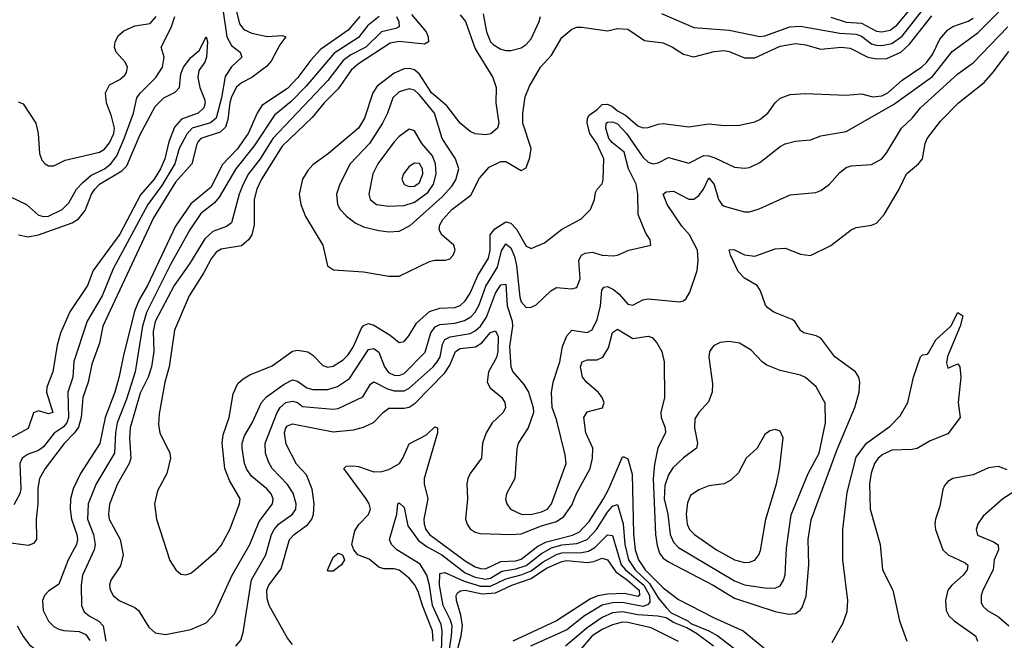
# Model space of a CAD drawing. Header units: inches. Extents: x 884549 to 1028252, y 526810 to 653624.
# Tile 749 of 1056: x 1001636 to 1005513, y 594933 to 597378. Entities that reach past the tile are written whole.
import ezdxf

# ---------------------------------------------------------------- set-up
doc = ezdxf.new("R2010")
doc.units = ezdxf.units.IN
doc.header["$MEASUREMENT"] = 0
doc.layers.add('B0509', color=7, linetype='Continuous')

msp = doc.modelspace()

# ---------------------------------------------------------------- linework, layer by layer
at = {"layer": 'B0509', "color": 5}
for points, elevation in [([(1002490, 597410.1), (1002501, 597361), (1002518.8, 597338.8), (1002550, 597324.4), (1002610, 597311.8), (1002670, 597315.6), (1002684.2, 597310), (1002661, 597279), (1002626.1, 597213.9), (1002607.3, 597192.7), (1002550, 597150.3), (1002510, 597129.1), (1002490, 597111.4), (1002470, 597073.9), (1002463, 597050), (1002456.1, 596983.9), (1002446.1, 596953.9), (1002425.4, 596934.6), (1002350, 596910.2), (1002340.7, 596899.3), (1002333.1, 596886.9), (1002313.6, 596810), (1002250, 596737.3), (1002163, 596597), (1001963.2, 596170), (1001950, 596103.8), (1001919.8, 596020.2), (1001905.5, 595950), (1001885.1, 595890), (1001878, 595810), (1001867.2, 595772.8), (1001851.1, 595748.9), (1001811.3, 595708.7), (1001736.2, 595610), (1001714.5, 595570), (1001707.7, 595532.3), (1001707.9, 595470), (1001700.5, 595410), (1001702, 595330), (1001690, 595314.5), (1001670, 595307.1), (1001581.9, 595318.1)], 2080), ([(1002437.3, 597410), (1002452.1, 597310), (1002470, 597275.8), (1002504.6, 597250), (1002510.2, 597230), (1002470, 597191.5), (1002445.8, 597154.2), (1002430.6, 597070), (1002410.1, 596990), (1002388, 596972), (1002315.9, 596950), (1002293.8, 596926.2), (1002264.4, 596870), (1002247.4, 596810), (1002195.6, 596724.4), (1002140.5, 596650), (1002003.8, 596396.2), (1001961.4, 596290), (1001901.8, 596190), (1001848.9, 596031.1), (1001845, 595970), (1001826.1, 595910), (1001828.7, 595810), (1001822.1, 595790), (1001807, 595773), (1001771.5, 595748.5), (1001730, 595695), (1001710, 595680.8), (1001670, 595666.7), (1001645.7, 595650), (1001637.2, 595630), (1001640.3, 595530), (1001637.1, 595510), (1001612.9, 595467.1)], 2060), ([(1003119.5, 597390), (1003128.4, 597370), (1003130.7, 597350), (1003117.4, 597342.6), (1003061.2, 597330), (1002998.6, 597270), (1002940.5, 597239.5), (1002910, 597216.8), (1002850, 597138), (1002633.1, 596910), (1002582.6, 596830), (1002537.6, 596770), (1002515.9, 596730), (1002500.3, 596690), (1002470, 596577.7), (1002450, 596563), (1002396.9, 596543.1), (1002365.1, 596514.9), (1002304.4, 596415.6), (1002244, 596330), (1002170, 596189), (1002161.8, 596150), (1002164.1, 596070), (1002154.5, 596010), (1002142.4, 595970), (1002110, 595906.2), (1002071.2, 595770), (1002068.5, 595730), (1002074, 595650), (1002067.4, 595630), (1002021.9, 595550), (1001990, 595469.4), (1001985.4, 595430), (1001989, 595410), (1002031.6, 595330), (1002043.2, 595270), (1002033.7, 595226.4), (1001995.5, 595170), (1001990.2, 595150), (1001992.1, 595132.1), (1002003.6, 595110), (1002027.6, 595090), (1002090, 595062.3), (1002104.2, 595050), (1002144.4, 594984.4), (1002170, 594962.4), (1002210, 594955.9), (1002310, 594975.1), (1002370, 595002.3), (1002402.8, 595037.2), (1002472.7, 595190), (1002542.8, 595310), (1002578.5, 595401.5), (1002631.1, 595470), (1002634.5, 595490), (1002625.9, 595510), (1002609.3, 595530), (1002550, 595578.5), (1002530, 595606.2), (1002521.5, 595630), (1002511.6, 595690), (1002512, 595710), (1002521.2, 595738.8), (1002551.8, 595790), (1002587.6, 595870), (1002607.3, 595892.7), (1002677.9, 595942.1), (1002710, 595958.4), (1002730, 595953.4), (1002767.1, 595927.1), (1002790, 595920.4), (1002850, 595920.4), (1002887, 595933), (1002935.1, 595964.9), (1003010, 596078.3), (1003030, 596083.1), (1003050, 596067.4), (1003072, 596010), (1003088.2, 595988.2), (1003110, 595977.1), (1003130, 595976.4), (1003150, 595984.4), (1003232.1, 596067.9), (1003255.3, 596144.7), (1003272.5, 596167.5), (1003290, 596176.9), (1003350, 596182.6), (1003387.8, 596192.2), (1003413, 596207), (1003430, 596225.3), (1003445.3, 596254.7), (1003471.4, 596328.6), (1003516.8, 596403.2), (1003533, 596467), (1003550, 596494.1), (1003570, 596479.2), (1003584.2, 596444.2), (1003592.1, 596410), (1003605, 596285), (1003610, 596266.9), (1003630, 596244.4), (1003650, 596244.9), (1003670, 596254.9), (1003727.1, 596310), (1003750, 596322.2), (1003810, 596317.6), (1003830, 596323.2), (1003843, 596357), (1003837.9, 596430), (1003847.8, 596450), (1003861.9, 596458.1), (1003890, 596462.5), (1003930, 596450.2), (1003972.5, 596447.5), (1003990, 596450.3), (1004034, 596470), (1004121.2, 596490), (1004118.7, 596510), (1004099.6, 596539.6), (1004071.4, 596610), (1004069.9, 596689.9), (1004062.9, 596730), (1004032.9, 596790), (1004016.1, 596856.1), (1003970, 596892.5), (1003955.9, 596910), (1003943.4, 596950), (1003945.5, 596970), (1003950, 596974.1), (1003970, 596975.5), (1003990, 596967.3), (1004025.2, 596930), (1004090, 596836), (1004110, 596816.6), (1004130, 596809.5), (1004150, 596814), (1004190, 596835), (1004270, 596812.7), (1004330, 596842.6), (1004350, 596841.5), (1004373.3, 596833.3), (1004450, 596797.1), (1004490, 596792.6), (1004510, 596795.8), (1004550, 596815.2), (1004630, 596877.8), (1004650, 596888.3), (1004690, 596899.7), (1004750, 596904.2), (1004790, 596920.6), (1004890, 596937.8), (1005076.3, 597043.7), (1005230, 597154.4), (1005308, 597252), (1005410, 597326.8), (1005490, 597407.8)], 2160), ([(1003178.3, 597398.3), (1003236.2, 597330), (1003244.8, 597310), (1003246.3, 597290), (1003230, 597281), (1003130, 597291.3), (1003095.1, 597284.9), (1002970, 597203.7), (1002940.8, 597179.2), (1002890, 597105.7), (1002834.7, 597050), (1002787.8, 596992.2), (1002670, 596879.9), (1002588.7, 596750), (1002570.1, 596710), (1002558.8, 596670), (1002559.6, 596570), (1002549.7, 596530.3), (1002537.6, 596510), (1002510, 596486.6), (1002430, 596474.3), (1002410, 596462.2), (1002390, 596435.8), (1002360.3, 596379.7), (1002302.9, 596290), (1002245.2, 596154.8), (1002224.4, 596010), (1002207.5, 595950), (1002185.6, 595825.6), (1002182.7, 595782.7), (1002187.8, 595750), (1002227.7, 595670), (1002230.3, 595650), (1002216, 595590), (1002178.3, 595521.7), (1002166.7, 595470), (1002174.2, 595410), (1002227.7, 595247.7), (1002250.4, 595210), (1002270, 595193.7), (1002290.5, 595190.5), (1002310, 595198), (1002330, 595212.9), (1002410, 595283), (1002430, 595306.5), (1002464.2, 595370), (1002501.3, 595470), (1002504.5, 595490), (1002462.5, 595562.5), (1002444.3, 595610), (1002433.3, 595710), (1002437.8, 595742.2), (1002460.9, 595810), (1002476.7, 595903.3), (1002495.6, 595944.4), (1002516.4, 595963.6), (1002541.8, 595978.2), (1002630, 596014.6), (1002710, 596071.3), (1002730, 596076.5), (1002770, 596068.9), (1002790, 596055.9), (1002830, 596015.1), (1002850, 596008.9), (1002870, 596013.2), (1002910, 596037.6), (1002930, 596057.9), (1002949.9, 596090), (1002980.1, 596159.9), (1002990, 596172.6), (1003010, 596180.3), (1003030, 596174.2), (1003095.3, 596135.3), (1003130, 596106.4), (1003150, 596110.2), (1003168.3, 596131.7), (1003198, 596182), (1003250, 596228.3), (1003290, 596240.8), (1003350, 596243.9), (1003370, 596252.4), (1003390.4, 596269.6), (1003410, 596300.1), (1003440.1, 596370), (1003481.7, 596438.3), (1003488.8, 596470), (1003488.6, 596530), (1003506.3, 596553.7), (1003550, 596581.6), (1003570, 596576.4), (1003592, 596552), (1003630, 596486), (1003650, 596476.6), (1003701.9, 596498.1), (1003768.7, 596551.3), (1003846.7, 596593.3), (1003883.1, 596630), (1003899.8, 596670), (1003903.6, 596696.4), (1003909.7, 596710), (1003928.8, 596731.2), (1003933.8, 596746.2), (1003935.4, 596830), (1003908.1, 596890), (1003881.4, 596930), (1003870.2, 596970), (1003871.4, 596990), (1003877.8, 597002.2), (1003910, 597023.8), (1003930, 597043.8), (1003950, 597045.3), (1003970, 597036), (1003990, 597018.7), (1004021.7, 597001.7), (1004070, 596959.8), (1004090, 596951.6), (1004110, 596952.8), (1004150, 596966.7), (1004170, 596968.9), (1004270, 596955.8), (1004350, 596967.6), (1004410, 596960.6), (1004470, 596962.3), (1004530, 596975.5), (1004550, 596985), (1004581.5, 597010), (1004610.7, 597050), (1004630, 597068.4), (1004670, 597083.3), (1004730, 597086.5), (1004890, 597080.1), (1004950, 597085.4), (1004994.4, 597074.4), (1005030, 597077.7), (1005054.2, 597090), (1005110, 597139.9), (1005187.8, 597192.2), (1005207.2, 597210), (1005230, 597241.2), (1005259, 597301), (1005290, 597337.2), (1005310, 597350.9), (1005370, 597371.7), (1005390, 597383.4)], 2180), ([(1003460.8, 597400.8), (1003473.8, 597330), (1003490, 597290.9), (1003500.3, 597280.3), (1003530, 597261.3), (1003550, 597256.4), (1003570, 597256.4), (1003610, 597267.2), (1003630, 597280.1), (1003650, 597301.8), (1003681.1, 597370), (1003686.1, 597390)], 2240), ([(1004162.7, 597402.7), (1004290, 597346.4), (1004430, 597336.3), (1004550, 597311.3), (1004570, 597314.3), (1004668.9, 597348.9), (1004710, 597352.8), (1004864.6, 597324.6), (1004930, 597320.7), (1004950, 597312.7), (1004990, 597282.8), (1005010, 597277.2), (1005030, 597276.4), (1005070, 597284.1), (1005110, 597312.6), (1005187.1, 597410)], 2240), ([(1004830, 597387.1), (1004890, 597368.5), (1004950, 597364.2), (1005010, 597332.9), (1005030, 597329.8), (1005063, 597337), (1005090, 597355.7), (1005151.2, 597430)], 2260), ([(1001599.5, 596679.5), (1001662.8, 596650), (1001710, 596608.1), (1001730, 596602.1), (1001750, 596604.2), (1001803.4, 596630), (1001830, 596656.1), (1001860.1, 596710), (1001884.3, 596735.7), (1001916.1, 596763.9), (1001970, 596790.4), (1001995.4, 596810), (1002018.3, 596841.7), (1002048, 596910), (1002084.5, 597010), (1002097, 597070), (1002111.2, 597090), (1002172.3, 597150), (1002198.7, 597190), (1002204.7, 597230), (1002192.8, 597270), (1002232.6, 597347.4), (1002246.7, 597390)], 2060), ([(1001630, 597053.8), (1001650, 597045.7), (1001700.3, 596970), (1001709, 596930), (1001714, 596850), (1001723.9, 596823.9), (1001736.3, 596810), (1001750, 596802), (1001770, 596802.3), (1001815.3, 596824.7), (1001950, 596855.4), (1001970, 596868.2), (1001990, 596893.1), (1002007.1, 596930), (1002009.1, 596950), (1001998, 596998), (1001977.5, 597050), (1001973.6, 597090), (1001990, 597120.9), (1002030, 597142.3), (1002050, 597158.9), (1002057.1, 597170), (1002060.3, 597190), (1002051, 597210), (1002016, 597250), (1002009.7, 597270), (1002012.1, 597290), (1002024.8, 597315.2), (1002046.2, 597333.9), (1002090, 597353.1), (1002150, 597363), (1002173, 597390)], 2080), ([(1002975.7, 597390), (1002930, 597336.6), (1002820.1, 597259.9), (1002781.9, 597218.1), (1002731, 597150), (1002690, 597107), (1002590, 597039.4), (1002570.8, 597010), (1002535.9, 596930), (1002491.8, 596868.2), (1002433.8, 596806.2), (1002390, 596718.6), (1002310, 596651.9), (1002250, 596563.9), (1002140, 596330), (1002106.3, 596273.7), (1002088.1, 596230), (1002043, 596050), (1002028.2, 595971.8), (1002011.2, 595910), (1001972.9, 595810), (1001952.3, 595707.7), (1001875.1, 595590), (1001846.4, 595530), (1001836.6, 595490), (1001835, 595450), (1001839.7, 595410), (1001860.7, 595350), (1001863.8, 595330), (1001860.4, 595310), (1001827.5, 595250), (1001790, 595154.6), (1001750, 595126.5), (1001734.5, 595110), (1001726.3, 595090), (1001728.4, 595050), (1001750, 595007.8), (1001770, 594987.1), (1001790, 594976.5), (1001810, 594971), (1001870, 594967.4), (1001896.5, 594956.5), (1001912, 594932)], 2120), ([(1003051, 597390), (1003006.1, 597353.9), (1002970, 597307.4), (1002874.2, 597245.8), (1002764.3, 597115.7), (1002704.8, 597055.2), (1002639, 597001), (1002559.1, 596880.9), (1002487.2, 596790), (1002421.6, 596678.4), (1002403.4, 596656.6), (1002350, 596613.9), (1002306.5, 596550), (1002230, 596413.7), (1002135.1, 596224.9), (1002120, 596170), (1002090.4, 595990), (1002056.5, 595883.5), (1002020.4, 595790), (1002013.7, 595750), (1002009.4, 595670), (1001937.2, 595550), (1001906.3, 595470), (1001903.5, 595410), (1001926.9, 595350), (1001933.5, 595310), (1001928.8, 595290), (1001883.7, 595190), (1001878.7, 595150), (1001879.9, 595070), (1001890, 595045.4), (1001909.2, 595029.2), (1001948.2, 595008.2), (1001964.8, 594990), (1001975.9, 594930)], 2140), ([(1003370, 597397.1), (1003390.8, 597370.8), (1003430, 597262.3), (1003499.5, 597150), (1003512.6, 597110), (1003510.2, 597050), (1003523.2, 596970), (1003516.9, 596950), (1003491.6, 596928.4), (1003470, 596923.5), (1003430, 596928.7), (1003410, 596937.6), (1003370, 596969.8), (1003317.9, 597037.9), (1003257.7, 597090), (1003210, 597162.9), (1003190, 597180.8), (1003170, 597185.9), (1003150, 597184), (1003110, 597167.6), (1003044.1, 597115.9), (1003026.1, 597090), (1002994.3, 596990), (1002970.5, 596950), (1002852.3, 596850), (1002790, 596806.5), (1002770, 596784.1), (1002750, 596749.7), (1002736.4, 596690), (1002743.3, 596650), (1002762.1, 596602.1), (1002830.3, 596490), (1002848.4, 596408.4), (1002872.3, 596392.3), (1002990, 596384.3), (1003090, 596366.8), (1003130, 596368), (1003250, 596424.6), (1003270.1, 596430.2), (1003312.3, 596430), (1003330, 596435.9), (1003342.9, 596450), (1003351, 596470), (1003345.6, 596490), (1003298.4, 596530), (1003287.9, 596550), (1003289.9, 596570), (1003301.9, 596590), (1003337.9, 596630), (1003412.9, 596687.1), (1003446, 596754), (1003483.9, 596796.1), (1003530, 596819), (1003550, 596818.9), (1003610, 596784.2), (1003630, 596794.7), (1003645.2, 596834.8), (1003649.5, 596870), (1003617.6, 596970), (1003616.7, 597010), (1003626.2, 597073.8), (1003643.9, 597116.1), (1003686.2, 597190), (1003730, 597238), (1003770, 597307.1), (1003810, 597340.8), (1003830, 597347.9), (1003850, 597348), (1003950, 597334.4), (1003990, 597342.8), (1004030, 597339.7), (1004095.8, 597295.8), (1004170, 597286.2), (1004206, 597270), (1004250, 597241.3), (1004290, 597231.9), (1004370, 597252.7), (1004410, 597255.9), (1004430, 597252.3), (1004490, 597227.5), (1004530, 597226.8), (1004630, 597272.9), (1004690, 597283.4), (1004730, 597279.2), (1004790, 597261.5), (1004870, 597269.1), (1004906.1, 597266.1), (1004975.6, 597230), (1005010, 597223.3), (1005050, 597224.7), (1005105.2, 597250), (1005139.2, 597280.8), (1005226.7, 597393.3)], 2220), ([(1002487.2, 594910), (1002506.7, 594933.3), (1002516, 594964), (1002548.5, 595171.5), (1002604.8, 595270), (1002627.9, 595350), (1002638.3, 595370), (1002654.6, 595390), (1002710.7, 595429.3), (1002723, 595450), (1002725, 595470), (1002712.9, 595512.9), (1002690, 595546.8), (1002630.4, 595610), (1002615.6, 595635.6), (1002604.5, 595670), (1002602.9, 595710), (1002649.3, 595830.7), (1002661.5, 595850), (1002684.5, 595870), (1002710, 595875.5), (1002730, 595869.2), (1002750, 595853.8), (1002870, 595843.3), (1002890, 595845.8), (1002987.3, 595892.7), (1003017.7, 595942.3), (1003030, 595951.5), (1003083.9, 595923.9), (1003110, 595915.6), (1003150, 595916), (1003170, 595926.4), (1003264, 596010), (1003280.4, 596030), (1003291.3, 596050), (1003300.7, 596099.3), (1003310, 596118.3), (1003331, 596129), (1003410, 596141.1), (1003430, 596151.6), (1003450, 596170.1), (1003473.8, 596206.2), (1003510, 596300.1), (1003530, 596333.2), (1003550, 596336.5), (1003555.8, 596250), (1003574.6, 596190), (1003576.3, 596170), (1003565.2, 596090), (1003570.1, 596010.1), (1003577.7, 595990), (1003620.8, 595940.8), (1003639.2, 595910), (1003657.6, 595850), (1003658.7, 595830), (1003638.3, 595770), (1003598.5, 595710), (1003593, 595687), (1003585, 595570), (1003552.3, 595510), (1003549.3, 595489.3), (1003554, 595470), (1003568.9, 595450), (1003610, 595430.2), (1003648.6, 595428.6), (1003690, 595438.5), (1003714.1, 595450), (1003729.9, 595470.1), (1003787.5, 595630), (1003783.8, 595663.8), (1003750, 595802.7), (1003732, 595850), (1003729.6, 595909.7), (1003736.5, 595950), (1003763.4, 596030), (1003772.7, 596090), (1003790, 596132.9), (1003810, 596154.2), (1003870, 596145.1), (1003890, 596155.9), (1003910, 596196.5), (1003923.4, 596250), (1003928.2, 596311.8), (1003936.5, 596323.5), (1003950, 596326.2), (1003974.3, 596314.3), (1003996.4, 596296.4), (1004030, 596256.5), (1004050, 596252.8), (1004090, 596273.9), (1004110, 596278), (1004233.6, 596266.4), (1004250, 596270.4), (1004260.7, 596279.3), (1004275, 596305), (1004303.7, 596390), (1004307.6, 596430), (1004305, 596470), (1004273.7, 596530), (1004243.7, 596563.7), (1004185.4, 596650), (1004169.9, 596690), (1004180.9, 596699.1), (1004210, 596702.8), (1004270, 596670.9), (1004290, 596670.9), (1004310, 596685.7), (1004328.7, 596710), (1004350, 596754.4), (1004370, 596728.8), (1004387.2, 596670), (1004400.6, 596650), (1004410, 596642.8), (1004490, 596620.2), (1004510, 596621.1), (1004547.8, 596632.2), (1004670, 596687.7), (1004770, 596697.2), (1004790, 596705.2), (1004824.2, 596730), (1004864.8, 596775.2), (1004890, 596795), (1004910, 596802.3), (1004990, 596807.5), (1005030, 596830.2), (1005050, 596854), (1005107.8, 596950), (1005150, 596989.4), (1005182.2, 597030), (1005330, 597163.8), (1005390, 597208), (1005526.5, 597350)], 2140), ([(1001631.6, 596530), (1001670, 596522), (1001709.7, 596529.7), (1001842.6, 596577.4), (1001867.2, 596592.8), (1001893.7, 596626.3), (1001918.3, 596690), (1001931.6, 596710), (1001950.7, 596730), (1002037.8, 596782.2), (1002058.1, 596801.9), (1002110, 596926), (1002170, 597035.8), (1002204.1, 597070), (1002247.8, 597092.2), (1002266, 597110), (1002270, 597164), (1002280.5, 597190), (1002310, 597228.9), (1002343.1, 597256.9), (1002370, 597310.3), (1002375.3, 597290), (1002371.7, 597230), (1002365.3, 597210), (1002342, 597178), (1002337.6, 597150), (1002345.4, 597110), (1002364, 597064), (1002366.1, 597050), (1002360.6, 597030), (1002338.7, 597010), (1002273.8, 596986.2), (1002245.8, 596954.2), (1002222.9, 596897.1), (1002207.2, 596830), (1002190, 596789.9), (1002165.3, 596750), (1002111.6, 596688.4), (1002030, 596532.9), (1001925.3, 596390), (1001903, 596330), (1001833.3, 596226.7), (1001797.2, 596142.8), (1001784, 596096), (1001767.3, 595990), (1001742.9, 595930), (1001741.6, 595910), (1001766.5, 595830), (1001750, 595825.3), (1001710, 595837.3), (1001690.9, 595829.1), (1001670, 595767), (1001590, 595724.6)], 2040), ([(1002710, 594916.9), (1002690, 594941.3), (1002618.2, 595070), (1002610, 595098), (1002609.2, 595130), (1002616.6, 595150), (1002666, 595214), (1002698.5, 595330), (1002716.4, 595350), (1002770, 595388.9), (1002785.8, 595410), (1002793.2, 595430), (1002796, 595470), (1002787.8, 595527.8), (1002765.1, 595585.1), (1002726.4, 595626.4), (1002685.4, 595705.4), (1002678.4, 595750), (1002684.4, 595770), (1002690, 595778), (1002710, 595786.1), (1002870, 595754.8), (1002950, 595762), (1002990, 595773.1), (1003029.1, 595790.9), (1003068, 595832), (1003090, 595846.9), (1003150, 595847.2), (1003170, 595851.8), (1003192.7, 595867.3), (1003310, 595986.1), (1003330, 596016.6), (1003351.9, 596070), (1003370, 596083), (1003431.2, 596088.8), (1003455.1, 596104.9), (1003490, 596145.1), (1003510, 596151.6), (1003519.5, 596130), (1003519, 596070), (1003513.3, 596046.7), (1003482.4, 595990), (1003476.2, 595950), (1003488.1, 595928.1), (1003534.5, 595890), (1003546, 595870), (1003548.4, 595850), (1003539.8, 595830), (1003496.6, 595790), (1003472.6, 595750), (1003458.5, 595710), (1003454.8, 595650), (1003409.4, 595590), (1003400.1, 595570), (1003396.8, 595550), (1003399.8, 595490), (1003391.6, 595410), (1003397.7, 595390), (1003410, 595372.2), (1003430, 595358.9), (1003450, 595353.3), (1003569.2, 595349.2), (1003610, 595352.2), (1003690, 595384), (1003750, 595401.6), (1003779.1, 595420.9), (1003810, 595465), (1003829, 595511), (1003881.9, 595610), (1003891.7, 595650), (1003892.1, 595690), (1003864.5, 595750), (1003857.1, 595810), (1003870, 595832.9), (1003931.3, 595848.7), (1003937.1, 595870), (1003929.9, 595890), (1003914, 595910), (1003869, 595949), (1003851.9, 595970), (1003844.6, 596010), (1003850.4, 596029.6), (1003870, 596037.3), (1003910, 596037.8), (1003932.1, 596047.9), (1003954.9, 596085.1), (1003970, 596144.9), (1003990, 596159.2), (1004050, 596121.4), (1004110, 596131.4), (1004125.9, 596125.9), (1004144.9, 596104.9), (1004164.6, 596070), (1004172.9, 596030), (1004175, 595890), (1004160.3, 595830), (1004161.5, 595810), (1004177, 595770), (1004179.2, 595750), (1004149.1, 595690.9), (1004134.9, 595625.1), (1004130.3, 595569.7), (1004139.7, 595350), (1004146, 595306), (1004155.8, 595275.8), (1004170, 595256.8), (1004190, 595242.5), (1004366.1, 595150), (1004450, 595099.3), (1004610, 595046.4), (1004664, 595036), (1004690, 595038.7), (1004708.9, 595051.1), (1004717.3, 595062.7), (1004733.1, 595106.9), (1004742.5, 595230), (1004740.9, 595330), (1004752.9, 595407.1), (1004854.8, 595685.2), (1004924.5, 595850), (1004940.7, 595910), (1004943.8, 595950), (1004939.6, 595970), (1004926.4, 595990), (1004846, 596050), (1004790, 596122.8), (1004771.8, 596131.8), (1004723.6, 596143.6), (1004712.2, 596152.2), (1004688.6, 596188.6), (1004677.1, 596197.1), (1004605.8, 596225.8), (1004582.1, 596242.1), (1004573, 596253), (1004552.3, 596310), (1004540.3, 596330), (1004490, 596359.9), (1004465.4, 596385.4), (1004434.5, 596450), (1004429, 596471), (1004448.2, 596471.8), (1004490, 596451.1), (1004530, 596446.3), (1004610, 596475), (1004650, 596477.2), (1004710, 596454), (1004750, 596449.3), (1004830, 596488), (1004909.9, 596550.1), (1004930, 596558.5), (1004990, 596567.7), (1005010, 596576), (1005039.6, 596610), (1005098.1, 596710), (1005127.4, 596770), (1005174.6, 596810), (1005190.4, 596829.6), (1005201.3, 596890), (1005209.2, 596910), (1005261.8, 596978.2), (1005332.2, 597050), (1005432.8, 597130), (1005469.2, 597170.8), (1005530, 597252.8)], 2120), ([(1004835.1, 594924.9), (1004878.4, 595001.6), (1004893.7, 595046.3), (1004896.7, 595090), (1004876.7, 595250), (1004877.1, 595370), (1004894.6, 595514.6), (1004930, 595654.2), (1004970, 595709.2), (1005063.1, 595776.9), (1005102.8, 595817.2), (1005132.5, 595870), (1005154.8, 595970), (1005182.7, 596050), (1005190, 596057.3), (1005210, 596060.5), (1005214.7, 596065.2), (1005243.6, 596116.4), (1005302, 596170), (1005330, 596224.7), (1005350, 596211.3), (1005339.1, 596170), (1005288.9, 596051.1), (1005285.5, 596025.5), (1005290, 596004.7), (1005330, 596022), (1005338, 596010), (1005341, 595970), (1005330.8, 595870), (1005338.8, 595810), (1005290, 595746.8), (1005220.9, 595719.1), (1005170, 595689.1), (1005150, 595684.1), (1005070, 595682.3), (1005034.7, 595665.3), (1005016, 595650), (1005001.7, 595630), (1004988.3, 595591.7), (1004981.5, 595550), (1004984.5, 595450), (1005023.3, 595310), (1005033.2, 595210), (1005074.4, 595130), (1005100.4, 595010), (1005128.8, 594930)], 2080), ([(1003263.6, 594930), (1003261.4, 594970), (1003221.6, 595070), (1003205.3, 595125.3), (1003190, 595153.3), (1003170, 595177.4), (1003130, 595209.9), (1003110, 595214.9), (1003070, 595214), (1003050, 595220.6), (1003012.5, 595252.5), (1002968, 595270), (1002951.8, 595290), (1002944.4, 595310), (1002956.3, 595363.7), (1002971.1, 595388.9), (1003010, 595428.7), (1003017, 595450), (1003011.9, 595470), (1003000.1, 595490), (1002912.4, 595610), (1002921.5, 595618.5), (1002950, 595620.7), (1002970, 595618.1), (1003030, 595596.6), (1003062.6, 595597.4), (1003090, 595605.4), (1003131.1, 595630), (1003145, 595650), (1003170, 595706.3), (1003237.7, 595742.3), (1003270, 595774), (1003281.6, 595770), (1003281.2, 595750), (1003228.6, 595570), (1003228.1, 595550), (1003243.2, 595490), (1003227.8, 595410), (1003228.5, 595390), (1003234.9, 595370), (1003250, 595349.4), (1003390, 595245.7), (1003430, 595222.1), (1003450, 595215.4), (1003470, 595215.1), (1003530, 595243.9), (1003590, 595245.7), (1003610, 595252), (1003676.8, 595303.2), (1003710, 595321.4), (1003812.8, 595347.2), (1003839.7, 595360.3), (1003878.7, 595401.3), (1003934.6, 595490), (1003956.1, 595530), (1004010, 595656.1), (1004015.3, 595655.3), (1004030, 595647.9), (1004047.9, 595587.9), (1004052.3, 595352.3), (1004059.3, 595290), (1004072.2, 595250), (1004098.3, 595210), (1004170, 595140.2), (1004230, 595093.3), (1004370, 595021.3), (1004484.7, 594970), (1004630, 594850.4)], 2080), ([(1005524.4, 595604.4), (1005490, 595617), (1005450, 595611.9), (1005390, 595584.3), (1005310, 595571), (1005290, 595558.4), (1005277.6, 595542.4), (1005270, 595527.6), (1005258.3, 595461.7), (1005241.6, 595410), (1005238.6, 595390), (1005241.8, 595370), (1005271, 595290), (1005292.2, 595270), (1005358.6, 595238.6), (1005369.2, 595229.2), (1005366.1, 595210), (1005351.3, 595190), (1005306.7, 595150), (1005290.8, 595130), (1005280.8, 595090), (1005283.7, 595050), (1005294.6, 595030), (1005315.7, 595010), (1005399, 594950), (1005407.6, 594930)], 2120), ([(1005550, 595517.2), (1005506.5, 595490), (1005430, 595422.4), (1005408.5, 595391.5), (1005401.7, 595370), (1005407.6, 595347.6), (1005470, 595321.5), (1005488.9, 595308.9), (1005490.1, 595290), (1005472.9, 595250), (1005469, 595210), (1005427.5, 595130), (1005421.2, 595110), (1005421.8, 595081.8), (1005427.7, 595067.7), (1005446, 595050), (1005490, 595025.4), (1005530.9, 594990)], 2140), ([(1003296.3, 594890), (1003300.1, 594970), (1003295, 594995), (1003261.1, 595070), (1003250.1, 595150.1), (1003238.5, 595190), (1003212.3, 595232.3), (1003120.7, 595290), (1003100.6, 595310), (1003092.6, 595330), (1003121.3, 595430), (1003125.1, 595470), (1003130, 595474.9), (1003150, 595455.8), (1003164.3, 595384.3), (1003206, 595326), (1003240.9, 595300.9), (1003298.1, 595270), (1003390, 595199.4), (1003430, 595181.1), (1003470, 595173.3), (1003490, 595177.6), (1003534, 595206), (1003590, 595214.2), (1003630, 595228.2), (1003690, 595275), (1003730, 595297.5), (1003770, 595308.8), (1003830, 595314.6), (1003870, 595329.8), (1003907.6, 595370), (1003950, 595437.9), (1003970, 595461.4), (1003990, 595467.5), (1004012, 595392), (1004018.7, 595310), (1004032.6, 595250), (1004059.7, 595210), (1004116.4, 595156.4), (1004150, 595100.3), (1004181.7, 595061.7), (1004200.9, 595040.9), (1004267.2, 595010), (1004279, 594999), (1004350, 594970.5), (1004384.4, 594950), (1004489, 594870)], 2060), ([(1003315.8, 594810), (1003336.8, 594950), (1003338.5, 594990), (1003332.2, 595012.2), (1003303.2, 595070), (1003289.5, 595150.5), (1003290, 595196.2), (1003310, 595200.6), (1003386.1, 595166.1), (1003450, 595146.6), (1003490, 595146.9), (1003550, 595175.7), (1003610, 595190.4), (1003650, 595206.4), (1003697.7, 595242.3), (1003750, 595271.4), (1003770, 595277.3), (1003850, 595279.2), (1003876, 595284), (1003900.9, 595299.1), (1003950, 595349), (1003970, 595346), (1004004.4, 595230), (1004021.5, 595210), (1004093.3, 595150), (1004115.2, 595110), (1004117, 595083), (1004107.7, 595072.3), (1004090, 595065.9), (1004010, 595081.7), (1003970, 595080.5), (1003929.2, 595070.9), (1003859.9, 595030), (1003790, 594974.6), (1003647.5, 594910)], 2040), ([(1003358.1, 594890), (1003374.4, 594950), (1003379.2, 594990), (1003372.6, 595032.6), (1003355.6, 595090), (1003355.2, 595110), (1003360.5, 595119.5), (1003371.5, 595128.5), (1003389.8, 595130.2), (1003456.6, 595116.6), (1003510, 595120.6), (1003573.3, 595150), (1003650, 595176.5), (1003710, 595217), (1003770, 595243.7), (1003790, 595247.1), (1003870, 595239.9), (1003896.4, 595243.6), (1003930, 595257), (1003950, 595250.6), (1003983.3, 595203.2), (1004029.8, 595170), (1004074.8, 595130), (1004076.8, 595110), (1004070, 595106.1), (1004016.9, 595116.9), (1003950, 595115), (1003912.2, 595107.8), (1003883.5, 595096.5), (1003750.1, 595010), (1003577.7, 594930)], 2020), ([(1004368.2, 594910), (1004300.4, 594960.3), (1004262.4, 594982.4), (1004210, 595003), (1004181.1, 595021.1), (1004148.2, 595028.2), (1004070, 595033.5), (1004010, 595045.5), (1003970, 595041.5), (1003930, 595022.9), (1003870, 594982.6), (1003785.5, 594910)], 2060), ([(1004230, 594928.9), (1004122.1, 594982.1), (1004030, 595003.4), (1004010, 595004.5), (1003970, 594994.5), (1003930, 594976), (1003889.5, 594950), (1003838.5, 594890)], 2080), ([(1001626.6, 594990), (1001650, 594948.2), (1001675.3, 594915.3), (1001710, 594889), (1001758.4, 594870), (1001767.5, 594850), (1001751, 594830), (1001722.5, 594810), (1001642.1, 594777.9), (1001622, 594758)], 2080)]:
    msp.add_lwpolyline(points, dxfattribs=dict(at, elevation=elevation))
for points, elevation in [([(1003170, 597105.7), (1003130, 597093.4), (1003104.8, 597070), (1003084.5, 597010), (1003064.6, 596970), (1003012.8, 596890), (1002936.9, 596810), (1002896.1, 596730), (1002883.5, 596690), (1002887.5, 596650), (1002898.4, 596630), (1002923.2, 596603.2), (1002957.3, 596577.3), (1002990, 596561.9), (1003050, 596547.7), (1003090, 596541.4), (1003130, 596544), (1003173.4, 596566.6), (1003299.9, 596680.1), (1003337.9, 596722.1), (1003353.2, 596746.8), (1003365.1, 596790), (1003352.5, 596830), (1003300.1, 596910), (1003269.9, 597010), (1003210, 597082.1), (1003190, 597099.6)], 2240), ([(1003170, 596946), (1003130, 596917.5), (1003110, 596896), (1003046.6, 596810), (1003026.8, 596770), (1003010.9, 596690.9), (1003015.6, 596670), (1003041.3, 596650), (1003090, 596642.7), (1003150, 596646.3), (1003190, 596659.4), (1003242.7, 596697.3), (1003265.8, 596730), (1003276.4, 596770), (1003273.8, 596810), (1003261.6, 596841.6), (1003219.4, 596890), (1003190, 596940.5)], 2260), ([(1003190, 596811.9), (1003170, 596799.6), (1003146.7, 596770), (1003141.3, 596750), (1003150, 596729), (1003170, 596721), (1003190, 596722.1), (1003210, 596736.6), (1003223.2, 596770), (1003221.9, 596790), (1003210, 596810.8)], 2280), ([(1004430, 596109.8), (1004393.9, 596106.1), (1004367.2, 596092.8), (1004352, 596070), (1004348.9, 596048.9), (1004363.4, 595943.4), (1004362.6, 595910), (1004347.9, 595872.1), (1004310.3, 595830), (1004294.5, 595805.5), (1004293, 595770), (1004304.4, 595710), (1004301.3, 595690), (1004250, 595651.6), (1004207.7, 595612.3), (1004190, 595584.5), (1004176.8, 595543.2), (1004173.9, 595490), (1004187.9, 595430), (1004197.5, 595350), (1004210, 595319), (1004230, 595298.1), (1004450, 595167.5), (1004490, 595151.1), (1004570, 595139.2), (1004610, 595138), (1004630, 595147.1), (1004643.8, 595170), (1004649.5, 595190.5), (1004655.7, 595295.7), (1004673.2, 595426.8), (1004740.4, 595590), (1004783.5, 595670), (1004809.3, 595790), (1004807.1, 595867.1), (1004771.6, 595931.6), (1004730, 595968.8), (1004710, 595978), (1004630, 595995.8), (1004577.2, 596017.2), (1004559.7, 596030), (1004516.5, 596076.5), (1004470, 596103.5)], 2140), ([(1004610, 595763.6), (1004590, 595758.7), (1004570, 595743.7), (1004539.5, 595690), (1004496.5, 595650), (1004466.8, 595593.2), (1004436.1, 595563.9), (1004410, 595549.8), (1004350, 595541.1), (1004310, 595526), (1004277.2, 595502.8), (1004265, 595475), (1004260.7, 595430), (1004264.1, 595390), (1004273.4, 595370), (1004292.5, 595350), (1004379.8, 595290), (1004450, 595250.1), (1004490, 595239.4), (1004510, 595240.6), (1004530, 595248.3), (1004546.8, 595270), (1004552.7, 595287.3), (1004574, 595410), (1004615.9, 595550), (1004627.6, 595607.6), (1004642.6, 595730), (1004630, 595756.2)], 2160), ([(1002870, 595204.9), (1002850, 595206), (1002848.7, 595208.7), (1002870, 595260.2), (1002890, 595275.8), (1002907.3, 595270), (1002915.2, 595250), (1002903.8, 595230)], 2080)]:
    msp.add_lwpolyline(points, close=True, dxfattribs=dict(at, elevation=elevation))

doc.saveas('drawing.dxf')
